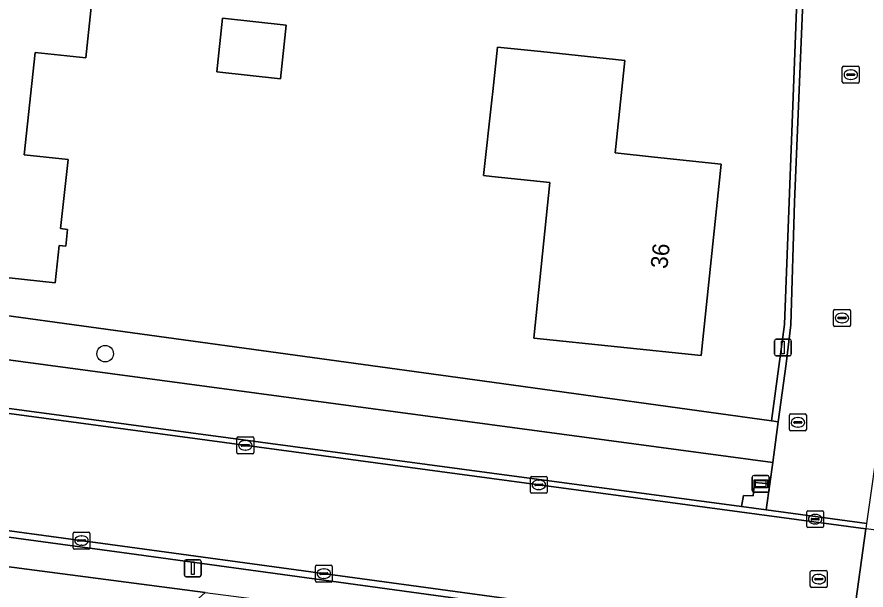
# Model space of a CAD drawing. Extents: x 162156 to 163172, y 378995 to 380779.
# Drawn here: x 162471.9 to 162522.1, y 380396.4 to 380430.3 of the extents above; entities that cross this region are included whole.
import ezdxf

# ---------------------------------------------------------------- set-up
doc = ezdxf.new("R2010")
doc.units = 0
for name, color, linetype in [('IMGEO_Berm_groen', 7, 'Continuous'), ('IMGEO_Boom', 7, 'Continuous'), ('IMGEO_Brandkraan', 7, 'Continuous'), ('IMGEO_Erf', 7, 'Continuous'), ('IMGEO_Groenvoorziening', 7, 'Continuous'), ('IMGEO_Hek', 7, 'Continuous'), ('IMGEO_Kolk', 7, 'Continuous'), ('IMGEO_Lichtmast', 7, 'Continuous'), ('IMGEO_Pand', 7, 'Continuous'), ('IMGEO_Pand_nummerreeks', 7, 'Continuous'), ('IMGEO_Rijbaan_lokaal_gesloten', 7, 'Continuous'), ('IMGEO_Rijbaan_lokaal_open', 7, 'Continuous'), ('IMGEO_Rioolput', 7, 'Continuous'), ('IMGEO_Straatnaambord', 7, 'Continuous'), ('IMGEO_Voetpad_open', 7, 'Continuous')]:
    doc.layers.add(name, color=color, linetype=linetype)

msp = doc.modelspace()

# ---------------------------------------------------------------- linework, layer by layer
at = {"layer": 'IMGEO_Berm_groen'}
msp.add_lwpolyline([(162456.855, 380411.97), (162456.74, 380409.122), (162500, 380403.326), (162514.74, 380401.351), (162514.872, 380402.014), (162515.442, 380401.979), (162515.511, 380402.776), (162516.417, 380402.701), (162516.59, 380403.964)], close=True, dxfattribs=at)
at = {"layer": 'IMGEO_Boom'}
msp.add_circle((162477.137, 380410.39), 0.489, dxfattribs=at)
at = {"layer": 'IMGEO_Brandkraan'}
for p, q in [((162517.579, 380405.902), (162517.579, 380406.754)), ((162517.654, 380406.828), (162518.506, 380406.828)), ((162518.58, 380406.754), (162518.58, 380405.902)), ((162517.838, 380406.322), (162517.838, 380406.334)), ((162518.276, 380406.285), (162517.878, 380406.285)), ((162517.881, 380406.371), (162518.279, 380406.371)), ((162518.067, 380406.608), (162518.092, 380406.608)), ((162518.322, 380406.334), (162518.322, 380406.322)), ((162518.506, 380405.828), (162517.654, 380405.828)), ((162518.09, 380406.048), (162518.065, 380406.048))]:
    msp.add_line(p, q, dxfattribs=at)
for points in [[(162517.579, 380405.902), (162517.579, 380406.754)], [(162517.654, 380406.828), (162518.506, 380406.828)], [(162518.58, 380406.754), (162518.58, 380405.902)], [(162518.506, 380405.828), (162517.654, 380405.828)]]:
    msp.add_lwpolyline(points, dxfattribs=at)
for centre, radius, start, end in [((162517.656, 380406.752), 0.0765, 91.552, 178.448), ((162517.656, 380406.752), 0.0765, 91.552, 178.448), ((162518.504, 380406.752), 0.0765, 1.552, 88.448), ((162518.504, 380406.752), 0.0765, 1.552, 88.448), ((162517.878, 380406.331), 0.0403, 85.8775, 175.7526), ((162517.875, 380406.321), 0.0366, 178.938, 274.7102), ((162518.279, 380406.328), 0.043, 264.8664, 352.4533), ((162518.283, 380406.333), 0.0386, 1.7309, 96.639), ((162517.656, 380405.904), 0.0765, 181.552, 268.448), ((162517.656, 380405.904), 0.0765, 181.552, 268.448), ((162518.504, 380405.904), 0.0765, 271.552, 358.448), ((162518.504, 380405.904), 0.0765, 271.552, 358.448)]:
    msp.add_arc(centre, radius, start, end, dxfattribs=at)
for centre, major_axis, ratio, start_param, end_param in [((162518.066, 380406.328), (-0.387, 0.002), 0.722429, 4.712389, 7.853982), ((162518.091, 380406.328), (-0.39, 0.002), 0.717154, 1.570796, 4.712389)]:
    msp.add_ellipse(centre, major_axis=major_axis, ratio=ratio, start_param=start_param, end_param=end_param, dxfattribs=at)
at = {"layer": 'IMGEO_Erf'}
msp.add_lwpolyline([(162459.092, 380468.645), (162458.629, 380455.789), (162458.995, 380455.79), (162458.762, 380449.371), (162458.041, 380429.529), (162457.939, 380426.708), (162457.497, 380414.534), (162500, 380408.709), (162516.524, 380406.414), (162517.286, 380412.125), (162519.136, 380460.805)], dxfattribs=at)
for points in [[(162475.986, 380427.88), (162472.995, 380428.2), (162472.348, 380422.148), (162474.94, 380421.871), (162474.504, 380417.789), (162474.917, 380417.744), (162474.81, 380416.75), (162474.413, 380416.793), (162474.177, 380414.59), (162470.533, 380414.979), (162470.74, 380416.918), (162462.339, 380417.816), (162462.871, 380422.793), (162462.903, 380423.093), (162463.078, 380424.734), (162462.075, 380424.841), (162462.578, 380429.542), (162469.408, 380428.813), (162469.695, 380431.497), (162468.266, 380431.65), (162468.294, 380431.908), (162476.325, 380431.051)], [(162487.83, 380429.822), (162487.491, 380426.651), (162483.732, 380427.053), (162484.071, 380430.223)], [(162507.851, 380427.736), (162507.281, 380422.26), (162509.602, 380422.018), (162513.542, 380421.608), (162512.361, 380410.276), (162502.463, 380411.307), (162503.421, 380420.513), (162500, 380420.869), (162499.505, 380420.92), (162500, 380425.385), (162500.056, 380425.89), (162500.326, 380428.519), (162502.878, 380428.253)]]:
    msp.add_lwpolyline(points, close=True, dxfattribs=at)
at = {"layer": 'IMGEO_Groenvoorziening'}
for points in [[(162500, 380408.709), (162457.497, 380414.534), (162456.962, 380414.607), (162456.855, 380411.97), (162516.59, 380403.964), (162516.918, 380406.359), (162516.524, 380406.414)], [(162456.545, 380375.431), (162478.007, 380391.732), (162483.054, 380396.268), (162459.542, 380399.35), (162437.447, 380401.191)]]:
    msp.add_lwpolyline(points, close=True, dxfattribs=at)
at = {"layer": 'IMGEO_Hek'}
msp.add_lwpolyline([(162457.497, 380414.534), (162500, 380408.709), (162516.524, 380406.414)], dxfattribs=at)
at = {"layer": 'IMGEO_Kolk'}
for p, q in [((162520.706, 380426.463), (162520.706, 380427.315)), ((162520.781, 380427.389), (162521.633, 380427.389)), ((162521.707, 380427.315), (162521.707, 380426.463)), ((162520.965, 380426.883), (162520.965, 380426.895)), ((162521.403, 380426.846), (162521.005, 380426.846)), ((162521.008, 380426.932), (162521.406, 380426.932)), ((162521.194, 380427.169), (162521.219, 380427.169)), ((162521.449, 380426.895), (162521.449, 380426.883)), ((162521.633, 380426.389), (162520.781, 380426.389)), ((162521.217, 380426.609), (162521.192, 380426.609)), ((162520.19, 380412.075), (162520.19, 380412.927)), ((162520.265, 380413.001), (162521.117, 380413.001)), ((162520.678, 380412.781), (162520.703, 380412.781)), ((162521.191, 380412.927), (162521.191, 380412.075)), ((162520.449, 380412.495), (162520.449, 380412.507)), ((162520.887, 380412.458), (162520.489, 380412.458)), ((162520.492, 380412.544), (162520.89, 380412.544)), ((162520.701, 380412.221), (162520.676, 380412.221)), ((162520.933, 380412.507), (162520.933, 380412.495)), ((162521.117, 380412.001), (162520.265, 380412.001)), ((162484.919, 380404.544), (162484.919, 380405.396)), ((162484.994, 380405.47), (162485.846, 380405.47)), ((162485.407, 380405.25), (162485.432, 380405.25)), ((162485.92, 380405.396), (162485.92, 380404.544)), ((162485.178, 380404.964), (162485.178, 380404.976)), ((162485.616, 380404.927), (162485.218, 380404.927)), ((162485.221, 380405.013), (162485.619, 380405.013)), ((162485.43, 380404.69), (162485.405, 380404.69)), ((162485.662, 380404.976), (162485.662, 380404.964)), ((162485.846, 380404.47), (162484.994, 380404.47)), ((162502.266, 380402.209), (162502.266, 380403.061)), ((162502.341, 380403.135), (162503.193, 380403.135)), ((162502.568, 380402.678), (162502.966, 380402.678)), ((162502.754, 380402.915), (162502.779, 380402.915)), ((162503.267, 380403.061), (162503.267, 380402.209)), ((162502.525, 380402.629), (162502.525, 380402.641)), ((162502.963, 380402.592), (162502.565, 380402.592)), ((162502.777, 380402.355), (162502.752, 380402.355)), ((162503.009, 380402.641), (162503.009, 380402.629)), ((162503.193, 380402.135), (162502.341, 380402.135)), ((162518.601, 380400.179), (162518.601, 380401.031)), ((162518.676, 380401.105), (162519.528, 380401.105)), ((162519.089, 380400.885), (162519.114, 380400.885)), ((162519.602, 380401.031), (162519.602, 380400.179)), ((162518.86, 380400.599), (162518.86, 380400.611)), ((162519.298, 380400.562), (162518.9, 380400.562)), ((162518.903, 380400.648), (162519.301, 380400.648)), ((162519.112, 380400.325), (162519.087, 380400.325)), ((162519.344, 380400.611), (162519.344, 380400.599)), ((162475.238, 380398.912), (162475.238, 380399.764)), ((162475.313, 380399.838), (162476.165, 380399.838)), ((162476.239, 380399.764), (162476.239, 380398.912)), ((162519.528, 380400.105), (162518.676, 380400.105)), ((162475.497, 380399.332), (162475.497, 380399.344)), ((162475.935, 380399.295), (162475.537, 380399.295)), ((162475.54, 380399.381), (162475.938, 380399.381)), ((162475.726, 380399.618), (162475.751, 380399.618)), ((162475.981, 380399.344), (162475.981, 380399.332)), ((162476.165, 380398.838), (162475.313, 380398.838)), ((162475.749, 380399.058), (162475.724, 380399.058)), ((162489.56, 380396.956), (162489.56, 380397.808)), ((162489.635, 380397.882), (162490.487, 380397.882)), ((162490.048, 380397.662), (162490.073, 380397.662)), ((162490.561, 380397.808), (162490.561, 380396.956)), ((162489.819, 380397.376), (162489.819, 380397.388)), ((162490.257, 380397.339), (162489.859, 380397.339)), ((162489.862, 380397.425), (162490.26, 380397.425)), ((162490.303, 380397.388), (162490.303, 380397.376)), ((162490.487, 380396.882), (162489.635, 380396.882)), ((162490.071, 380397.102), (162490.046, 380397.102))]:
    msp.add_line(p, q, dxfattribs=at)
for points in [[(162520.706, 380426.463), (162520.706, 380427.315)], [(162520.781, 380427.389), (162521.633, 380427.389)], [(162521.707, 380427.315), (162521.707, 380426.463)], [(162521.633, 380426.389), (162520.781, 380426.389)], [(162520.19, 380412.075), (162520.19, 380412.927)], [(162520.265, 380413.001), (162521.117, 380413.001)], [(162521.191, 380412.927), (162521.191, 380412.075)], [(162521.117, 380412.001), (162520.265, 380412.001)], [(162484.919, 380404.544), (162484.919, 380405.396)], [(162484.994, 380405.47), (162485.846, 380405.47)], [(162485.92, 380405.396), (162485.92, 380404.544)], [(162485.846, 380404.47), (162484.994, 380404.47)], [(162502.266, 380402.209), (162502.266, 380403.061)], [(162502.341, 380403.135), (162503.193, 380403.135)], [(162503.267, 380403.061), (162503.267, 380402.209)], [(162503.193, 380402.135), (162502.341, 380402.135)], [(162518.601, 380400.179), (162518.601, 380401.031)], [(162518.676, 380401.105), (162519.528, 380401.105)], [(162519.602, 380401.031), (162519.602, 380400.179)], [(162475.238, 380398.912), (162475.238, 380399.764)], [(162475.313, 380399.838), (162476.165, 380399.838)], [(162476.239, 380399.764), (162476.239, 380398.912)], [(162519.528, 380400.105), (162518.676, 380400.105)], [(162476.165, 380398.838), (162475.313, 380398.838)], [(162489.56, 380396.956), (162489.56, 380397.808)], [(162489.635, 380397.882), (162490.487, 380397.882)], [(162490.561, 380397.808), (162490.561, 380396.956)], [(162490.487, 380396.882), (162489.635, 380396.882)]]:
    msp.add_lwpolyline(points, dxfattribs=at)
for centre, radius, start, end in [((162520.783, 380427.313), 0.0765, 91.552, 178.448), ((162520.783, 380427.313), 0.0765, 91.552, 178.448), ((162521.631, 380427.313), 0.0765, 1.552, 88.448), ((162521.631, 380427.313), 0.0765, 1.552, 88.448), ((162521.005, 380426.892), 0.0403, 85.8775, 175.7526), ((162521.002, 380426.882), 0.0366, 178.938, 274.7102), ((162521.406, 380426.889), 0.043, 264.8664, 352.4533), ((162521.41, 380426.894), 0.0386, 1.7309, 96.639), ((162520.783, 380426.465), 0.0765, 181.552, 268.448), ((162520.783, 380426.465), 0.0765, 181.552, 268.448), ((162521.631, 380426.465), 0.0765, 271.552, 358.448), ((162521.631, 380426.465), 0.0765, 271.552, 358.448), ((162520.267, 380412.925), 0.0765, 91.552, 178.448), ((162520.267, 380412.925), 0.0765, 91.552, 178.448), ((162521.115, 380412.925), 0.0765, 1.552, 88.448), ((162521.115, 380412.925), 0.0765, 1.552, 88.448), ((162520.489, 380412.504), 0.0403, 85.8775, 175.7526), ((162520.486, 380412.494), 0.0366, 178.938, 274.7102), ((162520.89, 380412.501), 0.043, 264.8664, 352.4533), ((162520.894, 380412.506), 0.0386, 1.7309, 96.639), ((162520.267, 380412.077), 0.0765, 181.552, 268.448), ((162520.267, 380412.077), 0.0765, 181.552, 268.448), ((162521.115, 380412.077), 0.0765, 271.552, 358.448), ((162521.115, 380412.077), 0.0765, 271.552, 358.448), ((162484.996, 380405.394), 0.0765, 91.552, 178.448), ((162484.996, 380405.394), 0.0765, 91.552, 178.448), ((162485.844, 380405.394), 0.0765, 1.552, 88.448), ((162485.844, 380405.394), 0.0765, 1.552, 88.448), ((162485.218, 380404.973), 0.0403, 85.8775, 175.7526), ((162485.215, 380404.963), 0.0366, 178.938, 274.7102), ((162485.619, 380404.97), 0.043, 264.8664, 352.4533), ((162485.623, 380404.975), 0.0386, 1.7309, 96.639), ((162484.996, 380404.546), 0.0765, 181.552, 268.448), ((162484.996, 380404.546), 0.0765, 181.552, 268.448), ((162485.844, 380404.546), 0.0765, 271.552, 358.448), ((162485.844, 380404.546), 0.0765, 271.552, 358.448), ((162502.343, 380403.059), 0.0765, 91.552, 178.448), ((162502.343, 380403.059), 0.0765, 91.552, 178.448), ((162502.565, 380402.638), 0.0403, 85.8775, 175.7526), ((162502.97, 380402.64), 0.0386, 1.7309, 96.639), ((162503.191, 380403.059), 0.0765, 1.552, 88.448), ((162503.191, 380403.059), 0.0765, 1.552, 88.448), ((162502.343, 380402.211), 0.0765, 181.552, 268.448), ((162502.343, 380402.211), 0.0765, 181.552, 268.448), ((162502.562, 380402.628), 0.0366, 178.938, 274.7102), ((162502.966, 380402.635), 0.043, 264.8664, 352.4533), ((162503.191, 380402.211), 0.0765, 271.552, 358.448), ((162503.191, 380402.211), 0.0765, 271.552, 358.448), ((162518.678, 380401.029), 0.0765, 91.552, 178.448), ((162518.678, 380401.029), 0.0765, 91.552, 178.448), ((162519.526, 380401.029), 0.0765, 1.552, 88.448), ((162519.526, 380401.029), 0.0765, 1.552, 88.448), ((162518.678, 380400.181), 0.0765, 181.552, 268.448), ((162518.678, 380400.181), 0.0765, 181.552, 268.448), ((162518.9, 380400.608), 0.0403, 85.8775, 175.7526), ((162518.897, 380400.598), 0.0366, 178.938, 274.7102), ((162519.301, 380400.605), 0.043, 264.8664, 352.4533), ((162519.305, 380400.61), 0.0386, 1.7309, 96.639), ((162519.526, 380400.181), 0.0765, 271.552, 358.448), ((162519.526, 380400.181), 0.0765, 271.552, 358.448), ((162475.315, 380399.762), 0.0765, 91.552, 178.448), ((162475.315, 380399.762), 0.0765, 91.552, 178.448), ((162476.163, 380399.762), 0.0765, 1.552, 88.448), ((162476.163, 380399.762), 0.0765, 1.552, 88.448), ((162475.537, 380399.341), 0.0403, 85.8775, 175.7526), ((162475.534, 380399.331), 0.0366, 178.938, 274.7102), ((162475.938, 380399.338), 0.043, 264.8664, 352.4533), ((162475.942, 380399.343), 0.0386, 1.7309, 96.639), ((162475.315, 380398.914), 0.0765, 181.552, 268.448), ((162475.315, 380398.914), 0.0765, 181.552, 268.448), ((162476.163, 380398.914), 0.0765, 271.552, 358.448), ((162476.163, 380398.914), 0.0765, 271.552, 358.448), ((162489.637, 380397.806), 0.0765, 91.552, 178.448), ((162489.637, 380397.806), 0.0765, 91.552, 178.448), ((162490.485, 380397.806), 0.0765, 1.552, 88.448), ((162490.485, 380397.806), 0.0765, 1.552, 88.448), ((162489.859, 380397.385), 0.0403, 85.8775, 175.7526), ((162489.856, 380397.375), 0.0366, 178.938, 274.7102), ((162490.26, 380397.382), 0.043, 264.8664, 352.4533), ((162490.264, 380397.387), 0.0386, 1.7309, 96.639), ((162489.637, 380396.958), 0.0765, 181.552, 268.448), ((162489.637, 380396.958), 0.0765, 181.552, 268.448), ((162490.485, 380396.958), 0.0765, 271.552, 358.448), ((162490.485, 380396.958), 0.0765, 271.552, 358.448)]:
    msp.add_arc(centre, radius, start, end, dxfattribs=at)
for centre, major_axis, ratio, start_param, end_param in [((162521.193, 380426.889), (-0.387, 0.002), 0.722429, 4.712389, 7.853982), ((162521.218, 380426.889), (-0.39, 0.002), 0.717154, 1.570796, 4.712389), ((162520.677, 380412.501), (-0.387, 0.002), 0.722429, 4.712389, 7.853982), ((162520.702, 380412.501), (-0.39, 0.002), 0.717154, 1.570796, 4.712389), ((162485.406, 380404.97), (-0.387, 0.002), 0.722429, 4.712389, 7.853982), ((162485.431, 380404.97), (-0.39, 0.002), 0.717154, 1.570796, 4.712389), ((162502.753, 380402.635), (-0.387, 0.002), 0.722429, 4.712389, 7.853982), ((162502.778, 380402.635), (-0.39, 0.002), 0.717154, 1.570796, 4.712389), ((162519.088, 380400.605), (-0.387, 0.002), 0.722429, 4.712389, 7.853982), ((162519.113, 380400.605), (-0.39, 0.002), 0.717154, 1.570796, 4.712389), ((162475.725, 380399.338), (-0.387, 0.002), 0.722429, 4.712389, 7.853982), ((162475.75, 380399.338), (-0.39, 0.002), 0.717154, 1.570796, 4.712389), ((162490.047, 380397.382), (-0.387, 0.002), 0.722429, 4.712389, 7.853982), ((162490.072, 380397.382), (-0.39, 0.002), 0.717154, 1.570796, 4.712389)]:
    msp.add_ellipse(centre, major_axis=major_axis, ratio=ratio, start_param=start_param, end_param=end_param, dxfattribs=at)
at = {"layer": 'IMGEO_Lichtmast'}
for p, q in [((162516.8, 380411.258), (162517.59, 380411.258)), ((162517.59, 380411.258), (162516.8, 380411.258)), ((162516.7, 380410.358), (162516.7, 380411.158)), ((162516.7, 380411.158), (162516.7, 380410.358)), ((162517.69, 380411.158), (162517.69, 380410.358)), ((162517.69, 380410.358), (162517.69, 380411.158)), ((162517.59, 380410.258), (162516.8, 380410.258)), ((162516.8, 380410.258), (162517.59, 380410.258)), ((162481.918, 380398.203), (162482.708, 380398.203)), ((162482.708, 380398.203), (162481.918, 380398.203)), ((162481.818, 380397.303), (162481.818, 380398.103)), ((162481.818, 380398.103), (162481.818, 380397.303)), ((162482.808, 380398.103), (162482.808, 380397.303)), ((162482.808, 380397.303), (162482.808, 380398.103)), ((162482.708, 380397.203), (162481.918, 380397.203)), ((162481.918, 380397.203), (162482.708, 380397.203))]:
    msp.add_line(p, q, dxfattribs=at)
for points in [[(162517.12, 380411.133), (162517.27, 380411.133), (162517.27, 380410.383), (162517.12, 380410.383), (162517.12, 380411.133)], [(162482.238, 380398.078), (162482.388, 380398.078), (162482.388, 380397.328), (162482.238, 380397.328), (162482.238, 380398.078)]]:
    msp.add_lwpolyline(points, dxfattribs=at)
for centre, start, end in [((162516.8, 380411.158), 90, 180), ((162516.8, 380411.158), 90, 180), ((162517.59, 380411.158), 0, 90), ((162517.59, 380411.158), 360, 90), ((162516.8, 380410.358), 180, 270), ((162516.8, 380410.358), 180, 270), ((162517.59, 380410.358), 270, 0), ((162517.59, 380410.358), 270, 0), ((162481.918, 380398.103), 90, 180), ((162481.918, 380398.103), 90, 180), ((162482.708, 380398.103), 0, 90), ((162482.708, 380398.103), 360, 90), ((162481.918, 380397.303), 180, 270), ((162481.918, 380397.303), 180, 270), ((162482.708, 380397.303), 270, 0), ((162482.708, 380397.303), 270, 0)]:
    msp.add_arc(centre, 0.1, start, end, dxfattribs=at)
at = {"layer": 'IMGEO_Pand'}
for points in [[(162472.995, 380428.2), (162475.986, 380427.88), (162476.325, 380431.051), (162468.294, 380431.908), (162468.266, 380431.65), (162469.695, 380431.497), (162469.408, 380428.813), (162462.578, 380429.542), (162462.075, 380424.841), (162463.078, 380424.734), (162462.903, 380423.093), (162462.871, 380422.793), (162462.339, 380417.816), (162470.74, 380416.918), (162470.533, 380414.979), (162474.177, 380414.59), (162474.413, 380416.793), (162474.81, 380416.75), (162474.917, 380417.744), (162474.504, 380417.789), (162474.94, 380421.871), (162472.348, 380422.148)], [(162484.071, 380430.223), (162483.732, 380427.053), (162487.491, 380426.651), (162487.83, 380429.822)], [(162509.602, 380422.018), (162507.281, 380422.26), (162507.851, 380427.736), (162502.878, 380428.253), (162500.326, 380428.519), (162500.056, 380425.89), (162500, 380425.385), (162499.505, 380420.92), (162500, 380420.869), (162503.421, 380420.513), (162502.463, 380411.307), (162512.361, 380410.276), (162513.542, 380421.608)]]:
    msp.add_lwpolyline(points, close=True, dxfattribs=at)
at = {"layer": 'IMGEO_Rijbaan_lokaal_gesloten'}
for points in [[(162338.698, 380407.659), (162358.725, 380406.8), (162401.879, 380404.979), (162422.859, 380404.132), (162442.493, 380403.083), (162449.884, 380402.368), (162459.408, 380401.551), (162478.597, 380398.952), (162500, 380396.023), (162509.495, 380394.723), (162521.145, 380393.198), (162522.1, 380400.031), (162500, 380403.006), (162458.711, 380408.563), (162457.772, 380408.665), (162450.751, 380409.341), (162448.628, 380409.546), (162401.068, 380411.851), (162359.121, 380413.685), (162338.699, 380414.62)], [(162588.854, 380391.194), (162541.537, 380397.415), (162522.113, 380400.03), (162522.1, 380400.031), (162521.145, 380393.198), (162544.152, 380390.187), (162588.674, 380384.26)]]:
    msp.add_lwpolyline(points, dxfattribs=at)
msp.add_lwpolyline([(162516.205, 380401.155), (162514.74, 380401.351), (162500, 380403.326), (162456.74, 380409.122), (162450.786, 380409.707), (162450.751, 380409.341), (162457.772, 380408.665), (162458.711, 380408.563), (162500, 380403.006), (162522.1, 380400.031), (162522.113, 380400.03), (162522.161, 380400.351)], close=True, dxfattribs=at)
at = {"layer": 'IMGEO_Rijbaan_lokaal_open'}
for points in [[(162519.904, 380462.486), (162520.62, 380464.691), (162520.752, 380465.884), (162519.997, 380464.252), (162519.454, 380462.537), (162519.136, 380460.805), (162517.286, 380412.125), (162516.524, 380406.414), (162516.918, 380406.359), (162517.383, 380409.796), (162517.665, 380412.096), (162517.884, 380419.349), (162518.391, 380431.687), (162518.867, 380446.216), (162519.414, 380459.03)], [(162519.414, 380459.03), (162518.867, 380446.216), (162518.391, 380431.687), (162517.884, 380419.349), (162517.665, 380412.096), (162517.383, 380409.796), (162516.918, 380406.359), (162516.59, 380403.964), (162516.417, 380402.701), (162516.205, 380401.155), (162522.161, 380400.351), (162522.92, 380405.75), (162523.435, 380409.422), (162523.692, 380411.661), (162523.76, 380414.096), (162523.979, 380419.44), (162524.178, 380423.229), (162524.437, 380430.106), (162524.904, 380440.743), (162525.123, 380446.851), (162525.49, 380456.829), (162525.64, 380460.683), (162525.696, 380461.163)], [(162338.688, 380407.279), (162358.709, 380406.42), (162401.863, 380404.599), (162422.841, 380403.752), (162442.465, 380402.704), (162449.849, 380401.99), (162459.366, 380401.173), (162478.546, 380398.575), (162500, 380395.64), (162509.445, 380394.346), (162521.087, 380392.822), (162521.145, 380393.198), (162509.495, 380394.723), (162500, 380396.023), (162478.597, 380398.952), (162459.408, 380401.551), (162449.884, 380402.368), (162442.493, 380403.083), (162422.859, 380404.132), (162401.879, 380404.979)]]:
    msp.add_lwpolyline(points, dxfattribs=at)
msp.add_lwpolyline([(162516.417, 380402.701), (162515.511, 380402.776), (162515.442, 380401.979), (162514.872, 380402.014), (162514.74, 380401.351), (162516.205, 380401.155)], close=True, dxfattribs=at)
at = {"layer": 'IMGEO_Rioolput'}
for p, q in [((162518.814, 380396.635), (162518.814, 380397.487)), ((162518.889, 380397.561), (162519.741, 380397.561)), ((162519.302, 380397.341), (162519.327, 380397.341)), ((162519.815, 380397.487), (162519.815, 380396.635)), ((162519.073, 380397.055), (162519.073, 380397.067)), ((162519.511, 380397.018), (162519.113, 380397.018)), ((162519.116, 380397.104), (162519.514, 380397.104)), ((162519.325, 380396.781), (162519.3, 380396.781)), ((162519.557, 380397.067), (162519.557, 380397.055)), ((162519.741, 380396.561), (162518.889, 380396.561))]:
    msp.add_line(p, q, dxfattribs=at)
for points in [[(162518.814, 380396.635), (162518.814, 380397.487)], [(162518.889, 380397.561), (162519.741, 380397.561)], [(162519.815, 380397.487), (162519.815, 380396.635)], [(162519.741, 380396.561), (162518.889, 380396.561)]]:
    msp.add_lwpolyline(points, dxfattribs=at)
for centre, radius, start, end in [((162518.891, 380397.485), 0.0765, 91.552, 178.448), ((162518.891, 380397.485), 0.0765, 91.552, 178.448), ((162519.739, 380397.485), 0.0765, 1.552, 88.448), ((162519.739, 380397.485), 0.0765, 1.552, 88.448), ((162519.113, 380397.064), 0.0403, 85.8775, 175.7526), ((162519.11, 380397.054), 0.0366, 178.938, 274.7102), ((162519.514, 380397.061), 0.043, 264.8664, 352.4533), ((162519.518, 380397.066), 0.0386, 1.7309, 96.639), ((162518.891, 380396.637), 0.0765, 181.552, 268.448), ((162518.891, 380396.637), 0.0765, 181.552, 268.448), ((162519.739, 380396.637), 0.0765, 271.552, 358.448), ((162519.739, 380396.637), 0.0765, 271.552, 358.448)]:
    msp.add_arc(centre, radius, start, end, dxfattribs=at)
for centre, major_axis, ratio, start_param, end_param in [((162519.301, 380397.061), (-0.387, 0.002), 0.722429, 4.712389, 7.853982), ((162519.326, 380397.061), (-0.39, 0.002), 0.717154, 1.570796, 4.712389)]:
    msp.add_ellipse(centre, major_axis=major_axis, ratio=ratio, start_param=start_param, end_param=end_param, dxfattribs=at)
at = {"layer": 'IMGEO_Straatnaambord'}
for p, q in [((162515.487, 380403.195), (162516.277, 380403.195)), ((162516.277, 380403.195), (162515.487, 380403.195)), ((162515.387, 380402.295), (162515.387, 380403.095)), ((162515.387, 380403.095), (162515.387, 380402.295)), ((162516.377, 380403.095), (162516.377, 380402.295)), ((162516.377, 380402.295), (162516.377, 380403.095)), ((162516.277, 380402.195), (162515.487, 380402.195)), ((162515.487, 380402.195), (162516.277, 380402.195))]:
    msp.add_line(p, q, dxfattribs=at)
for points in [[(162515.488, 380402.927), (162516.276, 380402.927), (162516.276, 380402.463), (162515.488, 380402.463), (162515.488, 380402.927)], [(162515.553, 380402.862), (162515.553, 380402.528), (162516.211, 380402.528), (162516.211, 380402.862), (162515.553, 380402.862)]]:
    msp.add_lwpolyline(points, dxfattribs=at)
for centre, start, end in [((162515.487, 380403.095), 90, 180), ((162515.487, 380403.095), 90, 180), ((162516.277, 380403.095), 0, 90), ((162516.277, 380403.095), 360, 90), ((162515.487, 380402.295), 180, 270), ((162515.487, 380402.295), 180, 270), ((162516.277, 380402.295), 270, 0), ((162516.277, 380402.295), 270, 0)]:
    msp.add_arc(centre, 0.1, start, end, dxfattribs=at)
at = {"layer": 'IMGEO_Voetpad_open'}
msp.add_lwpolyline([(162329.788, 380406.31), (162330.761, 380406.226), (162338.342, 380405.57), (162392.234, 380403.338), (162422.555, 380402.082), (162437.447, 380401.191), (162459.542, 380399.35), (162483.054, 380396.268), (162486.399, 380395.83), (162491.443, 380395.165), (162497.556, 380394.347), (162500, 380394.02), (162500.64, 380393.934), (162579.396, 380383.398), (162579.648, 380385.1), (162544.102, 380389.81), (162521.087, 380392.822), (162509.445, 380394.346), (162500, 380395.64), (162478.546, 380398.575), (162459.366, 380401.173)], dxfattribs=at)

# ---------------------------------------------------------------- texts
at = {"layer": 'IMGEO_Pand_nummerreeks'}
msp.add_text('36', height=1, rotation=84.0502, dxfattribs=at).set_placement((162510.36, 380415.381))

doc.saveas('drawing.dxf')
